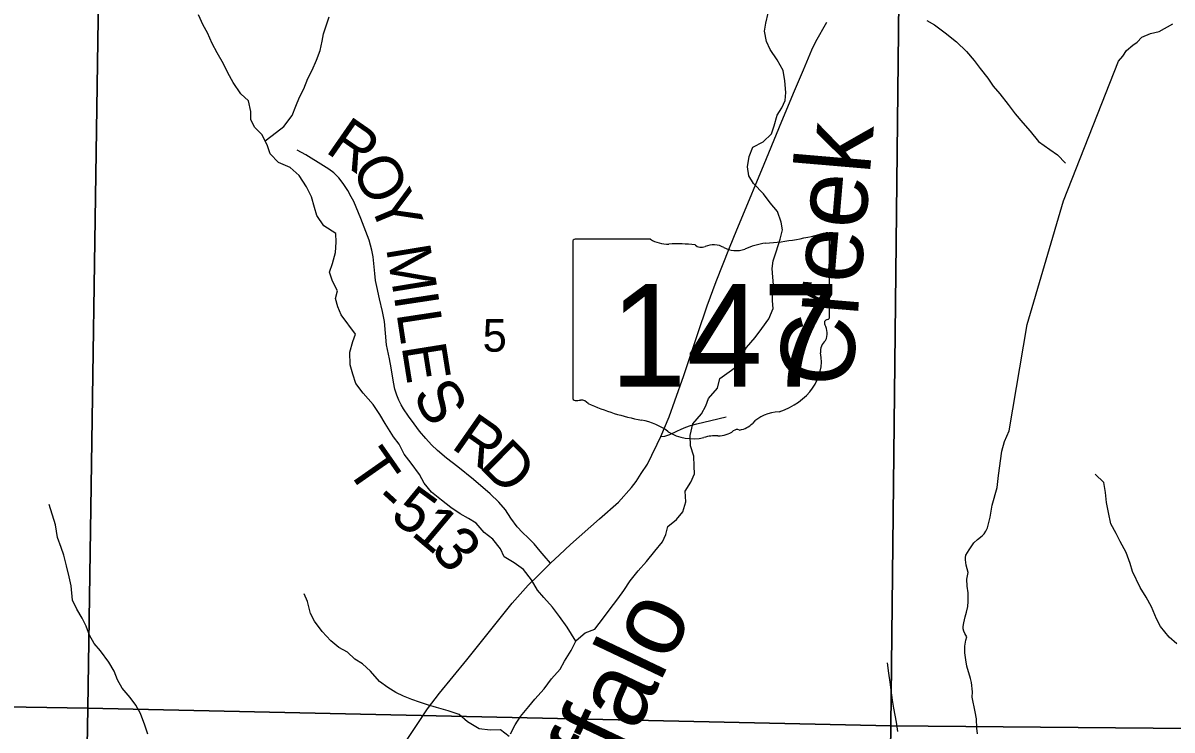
# Model space of a CAD drawing. Extents: x 0 to 191, y 0 to 55.
# Drawn here: x 143.907 to 144.645, y 20.34 to 20.794 of the extents above; entities that cross this region are included whole.
import ezdxf

# ---------------------------------------------------------------- set-up
doc = ezdxf.new("R2010")
doc.units = 0
for name, color, linetype in [('GM_X_Corporation', 7, 'Continuous'), ('GM_X_Minor_River', 7, 'Continuous'), ('GM_X_Minor_River_Text', 7, 'Continuous'), ('GM_X_Section_Text', 7, 'Continuous'), ('GM_X_State_Location', 7, 'Continuous'), ('GM_X_State_Route', 7, 'Continuous'), ('GM_X_State_Shield', 7, 'Continuous'), ('GM_X_Township_Road', 7, 'Continuous'), ('GM_X_Township_Road_Text', 7, 'Continuous')]:
    doc.layers.add(name, color=color, linetype=linetype)

msp = doc.modelspace()

# ---------------------------------------------------------------- linework, layer by layer
at = {"layer": 'GM_X_Corporation'}
for points in [[(143.95611, 20.85372), (143.94854, 20.35417), (143.43344, 20.3627), (143.44367, 20.86246)], [(144.00991, 20.85435), (144.46967, 20.84688), (144.46404, 20.34281), (143.94854, 20.35417), (143.95611, 20.85372)], [(144.46967, 20.84688), (144.50909, 20.84639), (145.00275, 20.8397), (144.99311, 20.33823), (144.46404, 20.34281)], [(143.94854, 20.35417), (143.93984, 19.85386), (143.42494, 19.86182), (143.43344, 20.3627)], [(143.94854, 20.35417), (144.46404, 20.34281), (144.45738, 19.84668), (143.93984, 19.85386)], [(144.99311, 20.33823), (144.97358, 19.84025), (144.45738, 19.84668), (144.46404, 20.34281)]]:
    msp.add_lwpolyline(points, close=True, dxfattribs=at)
at = {"layer": 'GM_X_Minor_River'}
for points in [[(144.26192, 20.39732), (144.25634, 20.40617), (144.25134, 20.41314), (144.24693, 20.41898), (144.24137, 20.42518), (144.23716, 20.43007), (144.2333, 20.43667), (144.22831, 20.44325), (144.22221, 20.44755), (144.21592, 20.45147), (144.21341, 20.45657), (144.20861, 20.46278), (144.20307, 20.46708), (144.1979, 20.4731), (144.19295, 20.4759), (144.18762, 20.47888), (144.1817, 20.48299), (144.1756, 20.48786), (144.16911, 20.49291), (144.1645, 20.49874), (144.16142, 20.50421), (144.15604, 20.51156), (144.15162, 20.5172), (144.14834, 20.52362), (144.14469, 20.52851), (144.13949, 20.53699), (144.13602, 20.54284), (144.13179, 20.54924), (144.12528, 20.55638), (144.12067, 20.56259), (144.11872, 20.56864), (144.11695, 20.57469), (144.11668, 20.58266), (144.11869, 20.58951), (144.12035, 20.59427), (144.11113, 20.60669), (144.109, 20.61179), (144.10761, 20.61727), (144.10889, 20.62222), (144.10561, 20.62825), (144.10365, 20.63411), (144.10568, 20.63963), (144.1075, 20.64667), (144.108, 20.65331), (144.10775, 20.65881), (144.10013, 20.66385), (144.09552, 20.67044), (144.09414, 20.67555), (144.09217, 20.68236), (144.08889, 20.68896), (144.08427, 20.69612), (144.07835, 20.70118), (144.07093, 20.70452), (144.06557, 20.71015), (144.06381, 20.71525), (144.06052, 20.72224), (144.05574, 20.72693), (144.05323, 20.73183), (144.05317, 20.73714), (144.05178, 20.74396), (144.04681, 20.74865), (144.04181, 20.7558), (144.03853, 20.76203), (144.03563, 20.76788), (144.03158, 20.77485), (144.0283, 20.78089), (144.02539, 20.78768), (144.02269, 20.79259), (144.01959, 20.79919)], [(144.06231, 20.71844), (144.0696, 20.72385), (144.07448, 20.7275), (144.07971, 20.73457), (144.08211, 20.74067), (144.08451, 20.74638), (144.0873, 20.75172), (144.08988, 20.75838), (144.09247, 20.76372), (144.09525, 20.7702), (144.09765, 20.77629), (144.0991, 20.78238), (144.09981, 20.78712), (144.10146, 20.79226), (144.10348, 20.79797)], [(144.29264, 20.42988), (144.29674, 20.43599), (144.30178, 20.44249), (144.30721, 20.44843), (144.31264, 20.45494), (144.3175, 20.46106), (144.31953, 20.46582), (144.32099, 20.47077), (144.32644, 20.47538), (144.33055, 20.48035), (144.33238, 20.48663), (144.33212, 20.49346), (144.33566, 20.49937), (144.33807, 20.50471), (144.33782, 20.50964), (144.33757, 20.5159), (144.33542, 20.5227), (144.33516, 20.52934), (144.33698, 20.53676), (144.34259, 20.54326), (144.34538, 20.54822), (144.34703, 20.55298), (144.35283, 20.55968), (144.35429, 20.56577), (144.3603, 20.57019), (144.3665, 20.57462), (144.36852, 20.58071), (144.3715, 20.58567), (144.37693, 20.59218), (144.38122, 20.59791), (144.3857, 20.60422), (144.38847, 20.6107), (144.38804, 20.61562), (144.388, 20.62036), (144.38869, 20.62606), (144.38826, 20.63099), (144.38783, 20.63648), (144.38854, 20.64142), (144.39056, 20.64713), (144.39294, 20.65531), (144.39458, 20.66121), (144.39358, 20.66613), (144.39124, 20.67294), (144.38664, 20.67858), (144.38223, 20.68441), (144.37591, 20.69098), (144.37283, 20.69588), (144.37201, 20.70176), (144.37308, 20.7084), (144.37548, 20.71431), (144.38207, 20.71779), (144.38751, 20.72297), (144.38916, 20.72811), (144.39118, 20.73477), (144.39416, 20.73954), (144.39619, 20.7443), (144.39671, 20.74943), (144.39606, 20.75682), (144.39505, 20.76363), (144.39119, 20.77042), (144.38658, 20.77701), (144.38425, 20.78211), (144.38305, 20.78873), (144.38375, 20.79386), (144.38539, 20.80033)], [(144.48711, 20.79569), (144.49207, 20.7929), (144.49894, 20.78766), (144.50619, 20.78186), (144.51269, 20.77567), (144.51767, 20.77003), (144.52151, 20.76476), (144.52631, 20.75855), (144.52977, 20.75346), (144.53399, 20.74858), (144.53936, 20.74181), (144.54396, 20.73578), (144.54876, 20.72995), (144.55354, 20.72469), (144.55891, 20.71792), (144.56616, 20.71287), (144.57112, 20.70951), (144.5761, 20.70406)], [(144.64762, 20.39561), (144.64284, 20.39992), (144.63709, 20.40669), (144.63458, 20.4116), (144.63147, 20.41934), (144.628, 20.42557), (144.62415, 20.43179), (144.61912, 20.44198), (144.61774, 20.44709), (144.61521, 20.45408), (144.61135, 20.46125), (144.60864, 20.46635), (144.60536, 20.47257), (144.60377, 20.47976), (144.60257, 20.4862), (144.60194, 20.49264), (144.60073, 20.49908), (144.59519, 20.50453)], [(143.98705, 20.33758), (143.9851, 20.34325), (143.98237, 20.35081), (143.97947, 20.35628), (143.97582, 20.36118), (143.97065, 20.36701), (143.96757, 20.37247), (143.96543, 20.37795), (143.96196, 20.3838), (143.95677, 20.39096), (143.95256, 20.39584), (143.94966, 20.40112), (143.94752, 20.40679), (143.94482, 20.41208), (143.94154, 20.41774), (143.93864, 20.42359), (143.93778, 20.43287), (143.93659, 20.43855), (143.93481, 20.44555), (143.93323, 20.45236), (143.93147, 20.45728), (143.92913, 20.4637), (143.92772, 20.47203), (143.9238, 20.48489)], [(144.21908, 20.33606), (144.21347, 20.34028), (144.20685, 20.34022), (144.19983, 20.3409), (144.1924, 20.34557), (144.18686, 20.35025), (144.17983, 20.35246), (144.17243, 20.35466), (144.16654, 20.35631), (144.16141, 20.35815), (144.15647, 20.35981), (144.15114, 20.36203), (144.1462, 20.36425), (144.14124, 20.36762), (144.13571, 20.37135), (144.12996, 20.37794), (144.1248, 20.38262), (144.12004, 20.3858), (144.11526, 20.3903), (144.10974, 20.39309), (144.10458, 20.3974), (144.09903, 20.40342), (144.09404, 20.41), (144.09152, 20.41491), (144.08955, 20.42267), (144.08742, 20.42758)], [(144.21993, 20.33788), (144.2229, 20.34361), (144.22626, 20.34895), (144.23168, 20.35527), (144.23561, 20.36005), (144.2416, 20.36656), (144.24627, 20.37306), (144.25169, 20.37938), (144.25467, 20.38434), (144.25895, 20.39121), (144.26211, 20.3977), (144.26774, 20.40269), (144.27415, 20.40503), (144.27957, 20.41229), (144.2833, 20.41707), (144.28891, 20.42453), (144.29264, 20.42988)], [(144.46852, 20.33931), (144.4677, 20.34537), (144.46609, 20.35427), (144.46509, 20.35938), (144.46427, 20.36583), (144.46365, 20.37094), (144.46283, 20.37681), (144.462, 20.38344)]]:
    msp.add_lwpolyline(points, dxfattribs=at)
at = {"layer": 'GM_X_State_Route'}
msp.add_lwpolyline([(144.14673, 20.3239), (144.16001, 20.34383), (144.1667, 20.35393), (144.17431, 20.36398), (144.19188, 20.38538), (144.22104, 20.4217), (144.23135, 20.4331), (144.23757, 20.43942), (144.24555, 20.44724), (144.2513, 20.45258), (144.2585, 20.45921), (144.2771, 20.47579), (144.28917, 20.48656), (144.29767, 20.49589), (144.30057, 20.49972), (144.30389, 20.5048), (144.30777, 20.51081), (144.31068, 20.51668), (144.31404, 20.52371), (144.31642, 20.52863), (144.32186, 20.54132), (144.32544, 20.55148), (144.33108, 20.56769), (144.3401, 20.59476), (144.34621, 20.61251), (144.35196, 20.628), (144.36051, 20.64976), (144.36517, 20.66131), (144.36792, 20.66794), (144.38279, 20.70338), (144.38574, 20.71079), (144.39419, 20.73094), (144.40222, 20.75058), (144.40792, 20.76389), (144.41346, 20.77684), (144.4159, 20.78218), (144.42304, 20.79451)], dxfattribs=at)
at = {"layer": 'GM_X_State_Shield'}
for p, q in [((144.30976, 20.65528), (144.2615, 20.65528)), ((144.42467, 20.60542), (144.42467, 20.65776)), ((144.25988, 20.65356), (144.25988, 20.5535)), ((144.42465, 20.60543), (144.42467, 20.60542))]:
    msp.add_line(p, q, dxfattribs=at)
for centre, major_axis, start_param, end_param in [((144.26176, 20.65377), (0.00191, 0), 1.712693, 3.28349), ((144.32125, 20.66689), (0.01852, 0), 4.042523, 4.731795), ((144.36597, 20.7917), (0.17476, 0), 4.814394, 5.042369), ((144.42284, 20.65798), (0.00183, 0), 6.141152, 7.989035), ((144.32739, 20.5991), (0.06648, 0), 1.404758, 1.657858), ((144.34248, 20.65429), (0.00534, 0), 3.836095, 5.185415), ((144.35033, 20.64272), (0.01111, 0), 0.950623, 2.079405), ((144.36466, 20.65859), (0.01336, 0), 4.081561, 5.145723), ((144.38826, 20.62472), (0.03516, 0), 1.699011, 2.107814), ((144.42424, 20.60157), (0.00284, 0), 1.883978, 3.671073), ((144.42271, 20.60521), (0.00196, 0), 5.05454, 6.418171), ((144.40618, 20.59496), (0.01704, 0), 5.934695, 6.695948), ((144.43124, 20.58351), (0.0124, 0), 2.387724, 3.262537), ((144.37576, 20.57685), (0.04371, 0), 5.101752, 6.440018), ((144.26178, 20.55328), (0.00193, 0), 3.00124, 4.508301), ((144.26207, 20.56352), (0.0147, 0), 4.665946, 4.897461), ((144.26508, 20.54772), (0.0053, 0), 0.519207, 1.627899), ((144.33199, 20.63762), (0.1262, 0), 4.195997, 4.488961), ((144.39419, 20.52541), (0.02394, 0), 1.647645, 2.488434), ((144.29437, 20.50854), (0.03949, 0), 0.823519, 1.323587), ((144.36386, 20.5438), (0.01412, 0), 4.937069, 5.64225), ((144.33707, 20.54723), (0.02506, 0), 4.026481, 4.996735), ((144.35338, 20.53973), (0.01335, 0), 4.691044, 5.507374), ((144.36546, 20.53004), (0.00376, 0), 1.147584, 2.315152), ((144.35155, 20.51263), (0.02059, 0), 1.495662, 1.94098)]:
    msp.add_ellipse(centre, major_axis=major_axis, ratio=0.8, start_param=start_param, end_param=end_param, dxfattribs=at)
at = {"layer": 'GM_X_Township_Road'}
for points in [[(144.51981, 20.33777), (144.5192, 20.34139), (144.51908, 20.34733), (144.51831, 20.3518), (144.51636, 20.36123), (144.51648, 20.36473), (144.51583, 20.37083), (144.51518, 20.37335), (144.5129, 20.38115), (144.51213, 20.38526), (144.51152, 20.38985), (144.5116, 20.394), (144.51229, 20.3979), (144.51294, 20.39994), (144.51156, 20.40227), (144.51095, 20.40358), (144.51056, 20.40512), (144.5105, 20.40658), (144.51101, 20.40898), (144.51189, 20.41277), (144.51268, 20.4158), (144.5135, 20.41947), (144.5138, 20.42274), (144.51365, 20.42829), (144.5131, 20.43266), (144.51289, 20.43712), (144.51368, 20.4413), (144.51244, 20.44613), (144.51195, 20.44949), (144.51201, 20.45101), (144.51232, 20.45246), (144.51429, 20.45598), (144.51726, 20.46029), (144.51962, 20.4625), (144.52272, 20.4649), (144.52402, 20.46623), (144.52511, 20.46778), (144.52605, 20.47008), (144.52781, 20.47688), (144.52909, 20.48458), (144.53239, 20.49584), (144.53322, 20.50349), (144.5353, 20.51928), (144.53705, 20.52543), (144.54004, 20.53225), (144.55153, 20.60057), (144.57495, 20.67986), (144.61022, 20.76949), (144.61296, 20.77273), (144.61547, 20.77637), (144.6194, 20.77971), (144.62215, 20.78174), (144.62519, 20.78502), (144.63079, 20.78728), (144.63634, 20.78859), (144.64517, 20.79354)], [(144.24555, 20.44724), (144.24146, 20.45206), (144.23887, 20.45511), (144.23514, 20.45983), (144.23125, 20.46356), (144.22751, 20.46697), (144.22428, 20.4707), (144.22022, 20.4762), (144.21664, 20.48153), (144.2125, 20.48649), (144.20695, 20.49185), (144.19617, 20.50104), (144.18612, 20.50923), (144.17889, 20.51473), (144.17297, 20.51973), (144.16929, 20.52319), (144.16565, 20.52724), (144.16156, 20.5321), (144.1581, 20.53674), (144.15451, 20.54157), (144.15123, 20.5463), (144.14969, 20.54893), (144.14823, 20.55184), (144.14687, 20.55507), (144.14564, 20.55899), (144.14477, 20.56349), (144.14327, 20.57272), (144.14227, 20.57854), (144.14027, 20.5875), (144.13891, 20.60242), (144.13772, 20.60879), (144.13572, 20.61707), (144.13404, 20.62493), (144.13331, 20.62885), (144.13281, 20.63326), (144.13168, 20.6439), (144.13081, 20.64831), (144.12913, 20.65459), (144.1239, 20.66855), (144.11926, 20.67938), (144.11771, 20.68238), (144.11557, 20.68656), (144.11257, 20.69111), (144.10962, 20.69471), (144.10643, 20.69793), (144.10329, 20.70021), (144.09979, 20.70244), (144.08842, 20.7094), (144.08305, 20.71249)], [(144.31642, 20.52863), (144.31901, 20.52894), (144.32212, 20.52993), (144.32668, 20.5321), (144.32937, 20.53338), (144.33244, 20.53467), (144.3354, 20.53561), (144.33957, 20.53668), (144.34859, 20.53891), (144.35841, 20.54115)]]:
    msp.add_lwpolyline(points, dxfattribs=at)

# ---------------------------------------------------------------- texts
at = {"layer": 'GM_X_Minor_River_Text'}
for s, height, rotation, p in [('Creek', 0.047358, 85.11975, (144.43884, 20.5593)), ('Buffalo', 0.047363, 64.58173, (144.2523, 20.23656))]:
    msp.add_text(s, height=height, rotation=rotation, dxfattribs=at).set_placement(p)
at = {"layer": 'GM_X_Section_Text'}
msp.add_text('5', height=0.02093, rotation=0.00001, dxfattribs=at).set_placement((144.20199, 20.58305))
at = {"layer": 'GM_X_State_Location'}
for s in ['s', 'r']:
    msp.add_text(s, height=0.0000947, dxfattribs=at).set_placement((144.34042, 20.59688))
msp.add_text('147', height=0.0000947, rotation=0.00001, dxfattribs=at).set_placement((144.30699, 20.58999))
at = {"layer": 'GM_X_State_Shield'}
msp.add_text('147', height=0.065918, dxfattribs=at).set_placement((144.2838, 20.56055))
at = {"layer": 'GM_X_Township_Road_Text'}
for s, rotation, p in [('R', 325.22734, (144.10024, 20.71164)), ('O', 298.18135, (144.11707, 20.70095)), ('Y', 292.55431, (144.12856, 20.67958)), ('M', 279.28219, (144.13994, 20.64971)), ('I', 278.64232, (144.1449, 20.61937)), ('L', 278.65252, (144.14665, 20.60782)), ('E', 279.07748, (144.14989, 20.58659)), ('S', 298.41248, (144.15659, 20.55574)), ('R', 325.09942, (144.18103, 20.52163)), ('T', 304.94182, (144.11373, 20.50838)), ('D', 315.1494, (144.19917, 20.50912)), ('-', 317.7305, (144.13045, 20.48579)), ('5', 323.83488, (144.14164, 20.47585)), ('1', 319.96656, (144.15537, 20.46584)), ('3', 310.9157, (144.16793, 20.45541))]:
    msp.add_text(s, height=0.02841, rotation=rotation, dxfattribs=at).set_placement(p)

doc.saveas('drawing.dxf')
